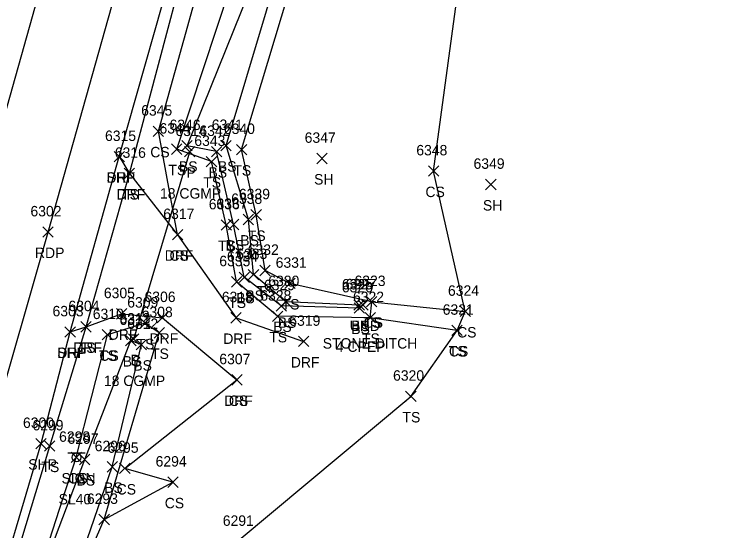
# Model space of a CAD drawing. Extents: x 1443912 to 1445411, y 621446 to 623693.
# Drawn here: x 1444530.8 to 1444669.8, y 621732.1 to 621831 of the extents above; entities that cross this region are included whole.
import ezdxf

# ---------------------------------------------------------------- set-up
doc = ezdxf.new("R2010")
doc.units = 0
for name, color, linetype in [('D_A', 7, 'Continuous'), ('D_C', 7, 'Continuous'), ('D_I', 7, 'Continuous'), ('D_TIC', 7, 'Continuous'), ('DCP', 7, 'Continuous'), ('L_A', 7, 'Continuous'), ('L_C', 7, 'Continuous'), ('L_I', 7, 'Continuous'), ('L_TIC', 7, 'Continuous'), ('LELB', 7, 'Continuous'), ('P_A', 7, 'Continuous'), ('P_I', 7, 'Continuous'), ('P_TIC', 7, 'Continuous'), ('PET', 7, 'Continuous'), ('PRC', 7, 'Continuous'), ('PSP', 7, 'Continuous'), ('R_A', 7, 'Continuous'), ('R_I', 7, 'Continuous'), ('R_TIC', 7, 'Continuous'), ('RDF', 7, 'Continuous'), ('S_A', 7, 'Continuous'), ('S_C', 7, 'Continuous'), ('S_I', 7, 'Continuous'), ('SSGN', 7, 'Continuous')]:
    doc.layers.add(name, color=color, linetype=linetype)

msp = doc.modelspace()

# ---------------------------------------------------------------- linework, layer by layer
at = {"layer": 'D_TIC'}
for points in [[(1444563.44, 621803.73), (1444565.44, 621805.73)], [(1444565.44, 621803.73), (1444563.44, 621805.73)], [(1444596.64, 621774.33), (1444598.64, 621776.33)], [(1444598.64, 621774.33), (1444596.64, 621776.33)], [(1444552.7, 621767.78), (1444554.7, 621769.78)], [(1444554.7, 621767.78), (1444552.7, 621769.78)]]:
    msp.add_lwpolyline(points, dxfattribs=at)
at = {"layer": 'DCP'}
msp.add_lwpolyline([(1444553.7, 621768.78), (1444564.44, 621804.73)], dxfattribs=at)
at = {"layer": 'L_TIC'}
for points in [[(1444557.44, 621807.65), (1444559.44, 621809.65)], [(1444559.44, 621807.65), (1444557.44, 621809.65)], [(1444560.95, 621804.21), (1444562.95, 621806.21)], [(1444562.95, 621804.21), (1444560.95, 621806.21)], [(1444562.93, 621804.88), (1444564.93, 621806.88)], [(1444564.93, 621804.88), (1444562.93, 621806.88)], [(1444568.59, 621803.75), (1444570.59, 621805.75)], [(1444570.59, 621803.75), (1444568.59, 621805.75)], [(1444570.4, 621804.9), (1444572.4, 621806.9)], [(1444572.4, 621804.9), (1444570.4, 621806.9)], [(1444573.39, 621804.13), (1444575.39, 621806.13)], [(1444575.39, 621804.13), (1444573.39, 621806.13)], [(1444588.79, 621802.43), (1444590.79, 621804.43)], [(1444590.79, 621802.43), (1444588.79, 621804.43)], [(1444567.62, 621801.83), (1444569.62, 621803.83)], [(1444569.62, 621801.83), (1444567.62, 621803.83)], [(1444551.88, 621799.55), (1444553.88, 621801.55)], [(1444553.88, 621799.55), (1444551.88, 621801.55)], [(1444610.19, 621800.02), (1444612.19, 621802.02)], [(1444612.19, 621800.02), (1444610.19, 621802.02)], [(1444621.16, 621797.44), (1444623.16, 621799.44)], [(1444623.16, 621797.44), (1444621.16, 621799.44)], [(1444576.18, 621791.61), (1444578.18, 621793.61)], [(1444578.18, 621791.61), (1444576.18, 621793.61)], [(1444574.69, 621790.72), (1444576.69, 621792.72)], [(1444576.69, 621790.72), (1444574.69, 621792.72)], [(1444570.45, 621789.67), (1444572.45, 621791.67)], [(1444572.45, 621789.67), (1444570.45, 621791.67)], [(1444571.86, 621789.77), (1444573.86, 621791.77)], [(1444573.86, 621789.77), (1444571.86, 621791.77)], [(1444561.11, 621787.81), (1444563.11, 621789.81)], [(1444563.11, 621787.81), (1444561.11, 621789.81)], [(1444575.67, 621780.14), (1444577.67, 621782.14)], [(1444577.67, 621780.14), (1444575.67, 621782.14)], [(1444577.87, 621780.94), (1444579.87, 621782.94)], [(1444579.87, 621780.94), (1444577.87, 621782.94)], [(1444572.42, 621778.76), (1444574.42, 621780.76)], [(1444574.42, 621778.76), (1444572.42, 621780.76)], [(1444573.89, 621779.65), (1444575.89, 621781.65)], [(1444575.89, 621779.65), (1444573.89, 621781.65)], [(1444582.66, 621778.46), (1444584.66, 621780.46)], [(1444584.66, 621778.46), (1444582.66, 621780.46)], [(1444581.89, 621774.95), (1444583.89, 621776.95)], [(1444583.89, 621774.95), (1444581.89, 621776.95)], [(1444598.34, 621774.96), (1444600.34, 621776.96)], [(1444600.34, 621774.96), (1444598.34, 621776.96)], [(1444598.34, 621774.96), (1444600.34, 621776.96)], [(1444600.34, 621774.96), (1444598.34, 621776.96)], [(1444580.99, 621774.15), (1444582.99, 621776.15)], [(1444582.99, 621774.15), (1444580.99, 621776.15)], [(1444595.93, 621774.31), (1444597.93, 621776.31)], [(1444597.93, 621774.31), (1444595.93, 621776.31)], [(1444595.93, 621774.31), (1444597.93, 621776.31)], [(1444597.93, 621774.31), (1444595.93, 621776.31)], [(1444595.97, 621773.74), (1444597.97, 621775.74)], [(1444597.97, 621773.74), (1444595.97, 621775.74)], [(1444580.28, 621772.15), (1444582.28, 621774.15)], [(1444582.28, 621772.15), (1444580.28, 621774.15)], [(1444598.05, 621771.87), (1444600.05, 621773.87)], [(1444600.05, 621771.87), (1444598.05, 621773.87)], [(1444598.05, 621771.87), (1444600.05, 621773.87)], [(1444600.05, 621771.87), (1444598.05, 621773.87)], [(1444616.26, 621773.09), (1444618.26, 621775.09)], [(1444618.26, 621773.09), (1444616.26, 621775.09)], [(1444616.26, 621773.09), (1444618.26, 621775.09)], [(1444618.26, 621773.09), (1444616.26, 621775.09)], [(1444554.85, 621770.83), (1444556.85, 621772.83)], [(1444556.85, 621770.83), (1444554.85, 621772.83)], [(1444543.57, 621770.14), (1444545.57, 621772.14)], [(1444545.57, 621770.14), (1444543.57, 621772.14)], [(1444557.61, 621768.98), (1444559.61, 621770.98)], [(1444559.61, 621768.98), (1444557.61, 621770.98)], [(1444614.68, 621769.45), (1444616.68, 621771.45)], [(1444616.68, 621769.45), (1444614.68, 621771.45)], [(1444614.68, 621769.45), (1444616.68, 621771.45)], [(1444616.68, 621769.45), (1444614.68, 621771.45)], [(1444547.67, 621768.62), (1444549.67, 621770.62)], [(1444549.67, 621768.62), (1444547.67, 621770.62)], [(1444547.67, 621768.62), (1444549.67, 621770.62)], [(1444549.67, 621768.62), (1444547.67, 621770.62)], [(1444552.15, 621767.51), (1444554.15, 621769.51)], [(1444554.15, 621767.51), (1444552.15, 621769.51)], [(1444554.18, 621766.73), (1444556.18, 621768.73)], [(1444556.18, 621766.73), (1444554.18, 621768.73)], [(1444554.18, 621766.73), (1444556.18, 621768.73)], [(1444556.18, 621766.73), (1444554.18, 621768.73)], [(1444572.49, 621759.96), (1444574.49, 621761.96)], [(1444574.49, 621759.96), (1444572.49, 621761.96)], [(1444605.82, 621756.8), (1444607.82, 621758.8)], [(1444607.82, 621756.8), (1444605.82, 621758.8)], [(1444536.6, 621747.27), (1444538.6, 621749.27)], [(1444538.6, 621747.27), (1444536.6, 621749.27)], [(1444541.69, 621745.08), (1444543.69, 621747.08)], [(1444543.69, 621745.08), (1444541.69, 621747.08)], [(1444543.31, 621744.69), (1444545.31, 621746.69)], [(1444545.31, 621744.69), (1444543.31, 621746.69)], [(1444548.59, 621743.28), (1444550.59, 621745.28)], [(1444550.59, 621743.28), (1444548.59, 621745.28)], [(1444550.99, 621742.97), (1444552.99, 621744.97)], [(1444552.99, 621742.97), (1444550.99, 621744.97)], [(1444560.21, 621740.33), (1444562.21, 621742.33)], [(1444562.21, 621740.33), (1444560.21, 621742.33)], [(1444547.04, 621733.17), (1444549.04, 621735.17)], [(1444549.04, 621733.17), (1444547.04, 621735.17)], [(1444547.04, 621733.17), (1444549.04, 621735.17)], [(1444549.04, 621733.17), (1444547.04, 621735.17)]]:
    msp.add_lwpolyline(points, dxfattribs=at)
at = {"layer": 'LELB'}
for points in [[(1444566.06, 621662.53), (1444540.75, 621668.47), (1444530.66, 621674.02), (1444525.23, 621679.72), (1444521.9, 621690.63), (1444527.67, 621715.46), (1444537.6, 621748.27), (1444544.57, 621771.14), (1444552.88, 621800.55), (1444569.34, 621862.36), (1444584.53, 621915.31), (1444599.33, 621969.16), (1444603.57, 621978.29), (1444612.14, 621984.45), (1444630.38, 621984.58), (1444648.65, 621983.32), (1444669.84, 621978.95)], [(1444562.11, 621788.81), (1444558.44, 621808.65), (1444573, 621861.11), (1444590.39, 621913.52), (1444603.53, 621967.44), (1444606.55, 621977.79), (1444612.68, 621980.77)], [(1444573.52, 621729.96), (1444606.82, 621757.8), (1444615.68, 621770.45), (1444599.05, 621772.87), (1444599.34, 621775.96), (1444583.66, 621779.46), (1444578.87, 621781.94), (1444577.18, 621792.61), (1444574.39, 621805.13), (1444589.72, 621856.09), (1444605.09, 621910.11), (1444615.08, 621952.69), (1444616.59, 621961.76), (1444617.15, 621962.73), (1444617.2, 621963.71), (1444617.35, 621964.73), (1444618.57, 621976.39)], [(1444596.93, 621775.31), (1444596.97, 621774.74), (1444581.99, 621775.15), (1444574.89, 621780.65), (1444572.86, 621790.77), (1444569.59, 621804.75), (1444563.93, 621805.88), (1444584.89, 621857.92), (1444598.24, 621911.81), (1444611.93, 621964.98), (1444612.45, 621975.13), (1444616.41, 621975.01)], [(1444596.93, 621775.31), (1444582.89, 621775.95), (1444576.67, 621781.14), (1444575.69, 621791.72), (1444571.4, 621805.9), (1444586.86, 621857.67), (1444601.37, 621911.13), (1444614.74, 621964.14), (1444616.41, 621975.01)], [(1444599.05, 621772.87), (1444581.28, 621773.15), (1444573.42, 621779.76), (1444571.45, 621790.67), (1444568.62, 621802.83), (1444561.95, 621805.21), (1444579.87, 621859.4), (1444594.92, 621911.85), (1444607.97, 621966.71)], [(1444615.68, 621770.45), (1444617.26, 621774.09), (1444611.19, 621801.02), (1444617.47, 621847.69), (1444629.84, 621906.27), (1444637.66, 621944.7), (1444644.37, 621956.1), (1444645.62, 621958.64)], [(1444599.34, 621775.96), (1444617.26, 621774.09)], [(1444548.04, 621734.17), (1444558.61, 621769.98), (1444555.85, 621771.83), (1444548.67, 621769.62)], [(1444532.36, 621714.17), (1444542.69, 621746.08), (1444548.67, 621769.62)], [(1444568.24, 621667.37), (1444542.18, 621671.82), (1444532.18, 621677.37), (1444525.96, 621690.03), (1444532.36, 621714.17), (1444544.31, 621745.69), (1444553.15, 621768.51), (1444555.18, 621767.73)], [(1444570.57, 621674.49), (1444551.83, 621696.6), (1444538.66, 621712.53), (1444549.59, 621744.28), (1444555.18, 621767.73)], [(1444538.66, 621712.53), (1444548.04, 621734.17), (1444561.21, 621741.33), (1444551.99, 621743.97), (1444573.49, 621760.96)]]:
    msp.add_lwpolyline(points, dxfattribs=at)
at = {"layer": 'P_TIC'}
for points in [[(1444549.94, 621802.78), (1444551.94, 621804.78)], [(1444551.94, 621802.78), (1444549.94, 621804.78)], [(1444536.28, 621788.32), (1444538.28, 621790.32)], [(1444538.28, 621788.32), (1444536.28, 621790.32)], [(1444540.51, 621769.15), (1444542.51, 621771.15)], [(1444542.51, 621769.15), (1444540.51, 621771.15)], [(1444534.94, 621747.74), (1444536.94, 621749.74)], [(1444536.94, 621747.74), (1444534.94, 621749.74)]]:
    msp.add_lwpolyline(points, dxfattribs=at)
at = {"layer": 'PET'}
msp.add_lwpolyline([(1444444.37, 621464.94), (1444461.94, 621522.87), (1444475.59, 621570.55), (1444487.99, 621616.26), (1444502.92, 621667.73), (1444516.83, 621718.16), (1444526.41, 621751.49), (1444537.28, 621789.32), (1444558.59, 621865), (1444573.59, 621917.93), (1444597.58, 621998.81), (1444610.14, 622044.19), (1444623.48, 622089.5), (1444632.2, 622118.09)], dxfattribs=at)
at = {"layer": 'PRC'}
msp.add_lwpolyline([(1444618.32, 622127.38), (1444604.97, 622075.74), (1444590.11, 622023.77), (1444578.57, 621985.29), (1444569.73, 621954.72), (1444555.25, 621903.96), (1444542.35, 621859.58), (1444524.46, 621796.02), (1444511.19, 621747.94), (1444495.68, 621693.61), (1444483.2, 621649.28), (1444475.93, 621623.97), (1444461.82, 621572.2), (1444443.22, 621505.41), (1444432.75, 621467.94)], dxfattribs=at)
at = {"layer": 'PSP'}
msp.add_lwpolyline([(1444455.66, 621462.75), (1444472.05, 621519.48), (1444485.13, 621568.3), (1444497.88, 621612.67), (1444505.4, 621638.58), (1444519.01, 621689.59), (1444525.59, 621713.97), (1444535.94, 621748.74), (1444541.51, 621770.15), (1444550.94, 621803.78), (1444567.68, 621862.81), (1444582.56, 621915.85), (1444597.67, 621969.6), (1444608.45, 622008), (1444628.13, 622076.36), (1444639.3, 622115.36)], dxfattribs=at)
at = {"layer": 'R_TIC'}
for points in [[(1444549.94, 621802.78), (1444551.94, 621804.78)], [(1444551.94, 621802.78), (1444549.94, 621804.78)], [(1444551.88, 621799.55), (1444553.88, 621801.55)], [(1444553.88, 621799.55), (1444551.88, 621801.55)], [(1444561.11, 621787.81), (1444563.11, 621789.81)], [(1444563.11, 621787.81), (1444561.11, 621789.81)], [(1444550.37, 621772.63), (1444552.37, 621774.63)], [(1444552.37, 621772.63), (1444550.37, 621774.63)], [(1444558.21, 621771.89), (1444560.21, 621773.89)], [(1444560.21, 621771.89), (1444558.21, 621773.89)], [(1444572.33, 621771.86), (1444574.33, 621773.86)], [(1444574.33, 621771.86), (1444572.33, 621773.86)], [(1444540.51, 621769.15), (1444542.51, 621771.15)], [(1444542.51, 621769.15), (1444540.51, 621771.15)], [(1444543.57, 621770.14), (1444545.57, 621772.14)], [(1444545.57, 621770.14), (1444543.57, 621772.14)], [(1444585.28, 621767.33), (1444587.28, 621769.33)], [(1444587.28, 621767.33), (1444585.28, 621769.33)], [(1444572.49, 621759.96), (1444574.49, 621761.96)], [(1444574.49, 621759.96), (1444572.49, 621761.96)]]:
    msp.add_lwpolyline(points, dxfattribs=at)
at = {"layer": 'RDF'}
for points in [[(1444550.94, 621803.78), (1444552.88, 621800.55), (1444562.11, 621788.81), (1444573.33, 621772.86), (1444586.28, 621768.33)], [(1444541.51, 621770.15), (1444544.57, 621771.14), (1444551.37, 621773.63), (1444559.21, 621772.89), (1444573.49, 621760.96)]]:
    msp.add_lwpolyline(points, dxfattribs=at)
at = {"layer": 'SSGN'}
for p, q in [((1444541.07, 621746.94), (1444544.4, 621746.94)), ((1444542.71, 621746.1), (1444542.71, 621746.1))]:
    msp.add_line(p, q, dxfattribs=at)
msp.add_circle((1444542.71, 621746.1), 0.833, dxfattribs=at)

# ---------------------------------------------------------------- texts
at = {"layer": 'D_A'}
for s, p in [('P', (1444563.82, 621799.73)), ('UND', (1444595.11, 621770.33)), ('P', (1444553.07, 621763.78))]:
    msp.add_text(s, height=2, dxfattribs=at).set_placement(p)
at = {"layer": 'D_C'}
for s, p in [('18 CGMP', (1444558.74, 621795.73)), ('4 CPEP', (1444592.44, 621766.33)), ('18 CGMP', (1444547.99, 621759.78))]:
    msp.add_text(s, height=2, dxfattribs=at).set_placement(p)
at = {"layer": 'D_I'}
for s, p in [('6314', (1444561.7, 621807.73)), ('6327', (1444594.33, 621778.33)), ('6313', (1444550.96, 621771.78))]:
    msp.add_text(s, height=2, dxfattribs=at).set_placement(p)
at = {"layer": 'L_A'}
for s, p in [('CS', (1444556.88, 621803.65)), ('BS', (1444562.37, 621800.88)), ('BS', (1444569.84, 621800.9)), ('TS', (1444560.36, 621800.21)), ('BS', (1444568.04, 621799.75)), ('TS', (1444572.8, 621800.13)), ('SH', (1444588.28, 621798.43)), ('TS', (1444567.03, 621797.83)), ('TS', (1444551.29, 621795.55)), ('CS', (1444609.63, 621796.02)), ('SH', (1444620.65, 621793.44)), ('TS', (1444575.59, 621787.61)), ('TS', (1444569.86, 621785.67)), ('BS', (1444571.3, 621785.77)), ('BS', (1444574.13, 621786.72)), ('CS', (1444560.55, 621783.81)), ('BS', (1444575.11, 621776.14)), ('TS', (1444577.28, 621776.94)), ('TS', (1444571.83, 621774.76)), ('BS', (1444573.33, 621775.65)), ('TS', (1444582.07, 621774.46)), ('BS', (1444581.33, 621770.95)), ('BS', (1444595.37, 621770.31)), ('BS', (1444595.37, 621770.31)), ('TS', (1444597.75, 621770.96)), ('CS', (1444597.78, 621770.96)), ('BS', (1444580.43, 621770.15)), ('BS', (1444595.41, 621769.74)), ('CS', (1444615.7, 621769.09)), ('CS', (1444615.7, 621769.09)), ('TS', (1444579.69, 621768.15)), ('TS', (1444597.46, 621767.87)), ('TS', (1444597.46, 621767.87)), ('TS', (1444542.98, 621766.14)), ('TS', (1444554.26, 621766.83)), ('TS', (1444557.02, 621764.98)), ('TS', (1444614.09, 621765.45)), ('CS', (1444614.12, 621765.45)), ('TS', (1444547.08, 621764.62)), ('CS', (1444547.12, 621764.62)), ('BS', (1444551.59, 621763.51)), ('BS', (1444553.62, 621762.73)), ('BS', (1444553.62, 621762.73)), ('CS', (1444571.93, 621755.96)), ('TS', (1444605.23, 621752.8)), ('TS', (1444536.01, 621743.27)), ('CS', (1444541.13, 621741.08)), ('BS', (1444542.75, 621740.69)), ('BS', (1444548.03, 621739.28)), ('CS', (1444550.43, 621738.97)), ('CS', (1444559.65, 621736.33))]:
    msp.add_text(s, height=2, dxfattribs=at).set_placement(p)
at = {"layer": 'L_C'}
msp.add_text('STONE DITCH', height=2, dxfattribs=at).set_placement((1444589.94, 621766.96))
at = {"layer": 'L_I'}
for s, p in [('6345', (1444555.13, 621811.65)), ('6344', (1444558.64, 621808.21)), ('6346', (1444560.57, 621808.88)), ('6341', (1444568.66, 621808.9)), ('6340', (1444570.99, 621808.13)), ('6342', (1444566.29, 621807.75)), ('6343', (1444565.32, 621805.83)), ('6347', (1444586.48, 621806.43)), ('6348', (1444607.88, 621804.02)), ('6316', (1444550.08, 621803.55)), ('6349', (1444618.85, 621801.44)), ('6339', (1444573.87, 621795.61)), ('6338', (1444572.38, 621794.72)), ('6336', (1444568.09, 621793.67)), ('6337', (1444569.55, 621793.77)), ('6317', (1444559.37, 621791.81)), ('6332', (1444575.57, 621784.94)), ('6334', (1444571.58, 621783.65)), ('6333', (1444573.36, 621784.14)), ('6335', (1444570.11, 621782.76)), ('6331', (1444580.92, 621782.46)), ('6330', (1444579.5, 621778.95)), ('6323', (1444596.03, 621778.96)), ('6323', (1444596.03, 621778.96)), ('6329', (1444578.67, 621778.15)), ('6326', (1444593.6, 621777.74)), ('6325', (1444593.62, 621778.31)), ('6325', (1444593.62, 621778.31)), ('6328', (1444577.97, 621776.15)), ('6322', (1444595.74, 621775.87)), ('6322', (1444595.74, 621775.87)), ('6324', (1444613.95, 621777.09)), ('6324', (1444613.95, 621777.09)), ('6309', (1444552.46, 621774.83)), ('6304', (1444541.18, 621774.14)), ('6321', (1444612.94, 621773.45)), ('6321', (1444612.94, 621773.45)), ('6310', (1444545.85, 621772.62)), ('6310', (1444545.85, 621772.62)), ('6308', (1444555.23, 621772.98)), ('6311', (1444550.97, 621771.51)), ('6312', (1444552.44, 621770.73)), ('6312', (1444552.44, 621770.73)), ('6307', (1444570.11, 621763.96)), ('6320', (1444603.42, 621760.8)), ('6299', (1444534.29, 621751.27)), ('6298', (1444539.39, 621749.08)), ('6297', (1444541.01, 621748.69)), ('6296', (1444546.22, 621747.28)), ('6295', (1444548.68, 621746.97)), ('6294', (1444557.9, 621744.33)), ('6293', (1444544.73, 621737.17)), ('6293', (1444544.73, 621737.17)), ('6291', (1444570.78, 621732.96)), ('6291', (1444570.78, 621732.96))]:
    msp.add_text(s, height=2, dxfattribs=at).set_placement(p)
at = {"layer": 'P_A'}
for s, p in [('SHP', (1444548.48, 621798.78)), ('RDP', (1444534.77, 621784.32)), ('SHP', (1444539.05, 621765.15)), ('SHP', (1444533.48, 621743.74))]:
    msp.add_text(s, height=2, dxfattribs=at).set_placement(p)
at = {"layer": 'P_I'}
for s, p in [('6315', (1444548.2, 621806.78)), ('6302', (1444533.9, 621792.32)), ('6303', (1444538.13, 621773.15)), ('6300', (1444532.47, 621751.74))]:
    msp.add_text(s, height=2, dxfattribs=at).set_placement(p)
at = {"layer": 'R_A'}
for p in [(1444548.48, 621798.78), (1444550.41, 621795.55), (1444559.64, 621783.81), (1444548.9, 621768.63), (1444556.74, 621767.89), (1444570.87, 621767.86), (1444539.05, 621765.15), (1444542.11, 621766.14), (1444583.82, 621763.33), (1444571.03, 621755.96)]:
    msp.add_text('DRF', height=2, dxfattribs=at).set_placement(p)
at = {"layer": 'R_I'}
for s, p in [('6315', (1444548.2, 621806.78)), ('6316', (1444550.08, 621803.55)), ('6317', (1444559.37, 621791.81)), ('6305', (1444547.98, 621776.63)), ('6306', (1444555.77, 621775.89)), ('6318', (1444570.59, 621775.86)), ('6303', (1444538.13, 621773.15)), ('6304', (1444541.18, 621774.14)), ('6319', (1444583.53, 621771.33)), ('6307', (1444570.11, 621763.96))]:
    msp.add_text(s, height=2, dxfattribs=at).set_placement(p)
at = {"layer": 'S_A'}
msp.add_text('SIGN', height=2, dxfattribs=at).set_placement((1444539.85, 621741.08))
at = {"layer": 'S_C'}
msp.add_text('SL40', height=2, dxfattribs=at).set_placement((1444539.3, 621737.08))
at = {"layer": 'S_I'}
msp.add_text('6298', height=2, dxfattribs=at).set_placement((1444539.39, 621749.08))

doc.saveas('drawing.dxf')
